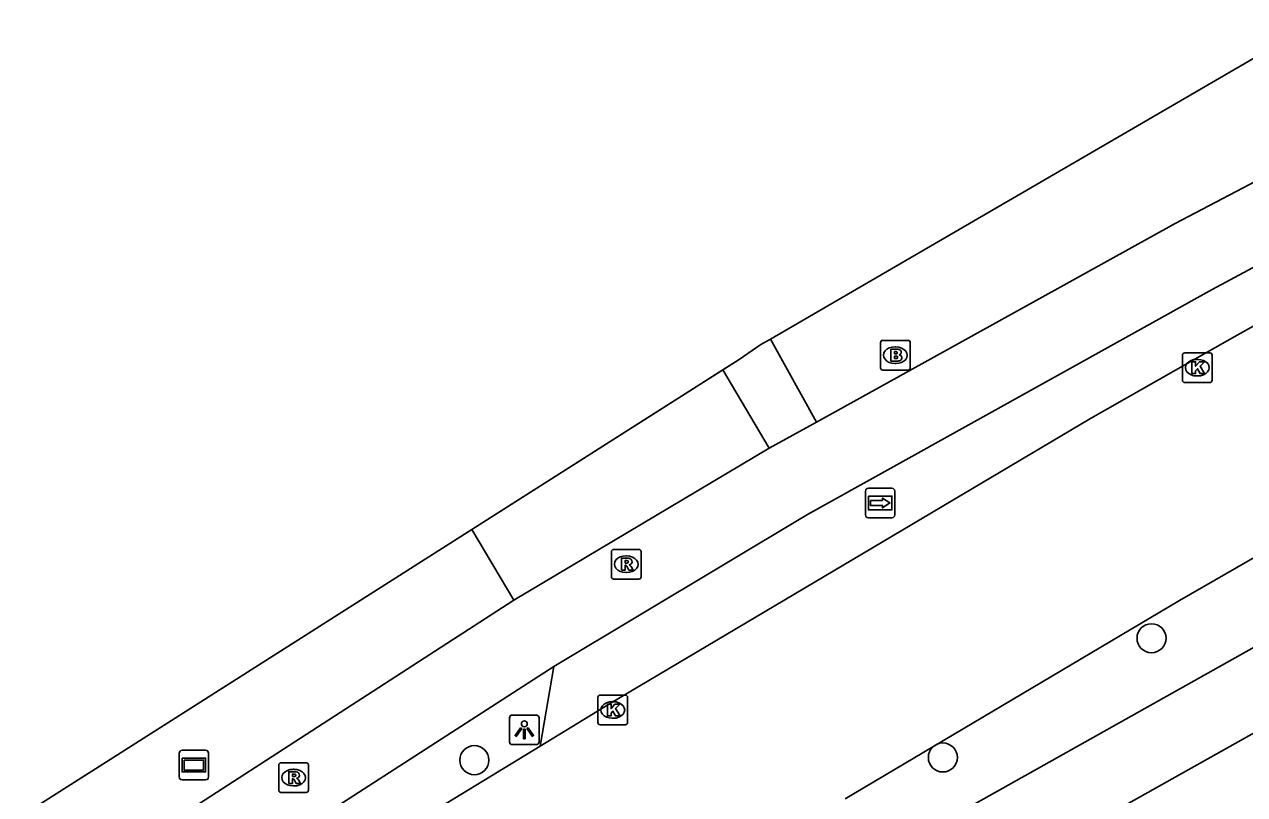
# Model space of a CAD drawing. Extents: x 156141 to 158132, y 385651 to 388399.
# Drawn here: x 157222.32 to 157263.41, y 387472.26 to 387498.21 of the extents above; entities that cross this region are included whole.
import ezdxf

# ---------------------------------------------------------------- set-up
doc = ezdxf.new("R2010")
doc.units = 0
for name, color, linetype in [('IMGEO_Berm_groen', 7, 'Continuous'), ('IMGEO_Boom', 7, 'Continuous'), ('IMGEO_Brandkraan', 7, 'Continuous'), ('IMGEO_Fietspad_gesloten', 7, 'Continuous'), ('IMGEO_Groenvoorziening', 7, 'Continuous'), ('IMGEO_Hek', 7, 'Continuous'), ('IMGEO_Kolk', 7, 'Continuous'), ('IMGEO_Lichtpunt', 7, 'Continuous'), ('IMGEO_Rijbaan_lokaal_gesloten', 7, 'Continuous'), ('IMGEO_Rijbaan_lokaal_open', 7, 'Continuous'), ('IMGEO_Rioolput', 7, 'Continuous'), ('IMGEO_Verklikker', 7, 'Continuous'), ('IMGEO_Wegwijzer', 7, 'Continuous')]:
    doc.layers.add(name, color=color, linetype=linetype)

msp = doc.modelspace()

# ---------------------------------------------------------------- linework, layer by layer
at = {"layer": 'IMGEO_Berm_groen'}
msp.add_lwpolyline([(157247.441, 387487.609), (157247.12, 387487.423), (157246.392, 387486.92), (157245.839, 387486.569)], dxfattribs=at)
at = {"layer": 'IMGEO_Boom'}
for centre in [(157260.279, 387477.531), (157253.251, 387473.516), (157237.473, 387473.425)]:
    msp.add_circle(centre, 0.489, dxfattribs=at)
at = {"layer": 'IMGEO_Brandkraan'}
for p, q in [((157251.227, 387487.565), (157252.079, 387487.565)), ((157251.152, 387486.639), (157251.152, 387487.491)), ((157251.64, 387487.345), (157251.665, 387487.345)), ((157252.153, 387487.491), (157252.153, 387486.639)), ((157251.663, 387486.785), (157251.638, 387486.785)), ((157252.079, 387486.565), (157251.227, 387486.565))]:
    msp.add_line(p, q, dxfattribs=at)
for points in [[(157251.227, 387487.565), (157252.079, 387487.565)], [(157251.152, 387486.639), (157251.152, 387487.491)], [(157251.5, 387487.265), (157251.5, 387486.865), (157251.713, 387486.865)], [(157251.731, 387487.265), (157251.5, 387487.265)], [(157251.679, 387487.184), (157251.625, 387487.184), (157251.625, 387487.108)], [(157251.625, 387487.108), (157251.678, 387487.108)], [(157252.153, 387487.491), (157252.153, 387486.639)], [(157251.687, 387487.032), (157251.625, 387487.032), (157251.625, 387486.951)], [(157251.625, 387486.951), (157251.687, 387486.951)], [(157252.079, 387486.565), (157251.227, 387486.565)]]:
    msp.add_lwpolyline(points, dxfattribs=at)
for centre, radius, start, end in [((157251.229, 387487.489), 0.0765, 91.552, 178.448), ((157251.229, 387487.489), 0.0765, 91.552, 178.448), ((157252.077, 387487.489), 0.0765, 1.552, 88.448), ((157252.077, 387487.489), 0.0765, 1.552, 88.448), ((157251.68, 387487.146), 0.0379, 267.8285, 90.9355), ((157251.735, 387487.12), 0.145, 59.4692, 91.5367), ((157251.76, 387487.167), 0.0922, 285.5137, 58.1501), ((157251.688, 387486.991), 0.0404, 269.8759, 90.5077), ((157251.719, 387487.116), 0.251, 268.6676, 293.5347), ((157251.765, 387486.975), 0.105, 301.3115, 78.989), ((157251.229, 387486.641), 0.0765, 181.552, 268.448), ((157251.229, 387486.641), 0.0765, 181.552, 268.448), ((157252.077, 387486.641), 0.0765, 271.552, 358.448), ((157252.077, 387486.641), 0.0765, 271.552, 358.448)]:
    msp.add_arc(centre, radius, start, end, dxfattribs=at)
for centre, major_axis, ratio, start_param, end_param in [((157251.639, 387487.065), (-0.387, 0.002), 0.722429, 4.712389, 7.853982), ((157251.664, 387487.065), (-0.39, 0.002), 0.717154, 1.570796, 4.712389)]:
    msp.add_ellipse(centre, major_axis=major_axis, ratio=ratio, start_param=start_param, end_param=end_param, dxfattribs=at)
at = {"layer": 'IMGEO_Fietspad_gesloten'}
for points in [[(157247.406, 387483.932), (157248.991, 387484.81)], [(157251.948, 387467.737), (157270.841, 387478.333), (157273.357, 387479.71), (157282.634, 387484.739)], [(157268.794, 387480.067), (157251.129, 387470.159)], [(157238.802, 387478.815), (157196.061, 387451.17), (157195.475, 387450.783)], [(157196.87, 387448.662), (157197.376, 387448.996), (157240.149, 387476.58)]]:
    msp.add_lwpolyline(points, dxfattribs=at)
at = {"layer": 'IMGEO_Groenvoorziening'}
msp.add_lwpolyline([(157193.499, 387453.775), (157201.584, 387459.272), (157202.194, 387458.821), (157237.383, 387481.192)], dxfattribs=at)
at = {"layer": 'IMGEO_Hek'}
msp.add_lwpolyline([(157246.392, 387486.92), (157202.194, 387458.821), (157201.584, 387459.272)], dxfattribs=at)
at = {"layer": 'IMGEO_Kolk'}
for p, q in [((157261.395, 387487.144), (157262.247, 387487.144)), ((157261.32, 387486.218), (157261.32, 387487.07)), ((157261.808, 387486.924), (157261.833, 387486.924)), ((157262.321, 387487.07), (157262.321, 387486.218)), ((157261.831, 387486.364), (157261.806, 387486.364)), ((157262.247, 387486.144), (157261.395, 387486.144)), ((157241.708, 387475.615), (157242.56, 387475.615)), ((157241.633, 387474.689), (157241.633, 387475.541)), ((157242.121, 387475.395), (157242.146, 387475.395)), ((157242.634, 387475.541), (157242.634, 387474.689)), ((157242.144, 387474.835), (157242.119, 387474.835)), ((157242.56, 387474.615), (157241.708, 387474.615))]:
    msp.add_line(p, q, dxfattribs=at)
for points in [[(157261.395, 387487.144), (157262.247, 387487.144)], [(157261.32, 387486.218), (157261.32, 387487.07)], [(157261.641, 387486.844), (157261.764, 387486.844), (157261.764, 387486.693), (157261.894, 387486.844), (157262.058, 387486.844), (157261.912, 387486.693), (157262.065, 387486.444), (157261.913, 387486.444), (157261.828, 387486.608), (157261.764, 387486.541), (157261.764, 387486.444), (157261.641, 387486.444), (157261.641, 387486.844)], [(157262.321, 387487.07), (157262.321, 387486.218)], [(157262.247, 387486.144), (157261.395, 387486.144)], [(157241.708, 387475.615), (157242.56, 387475.615)], [(157241.633, 387474.689), (157241.633, 387475.541)], [(157241.954, 387475.315), (157242.077, 387475.315), (157242.077, 387475.164), (157242.207, 387475.315), (157242.371, 387475.315), (157242.225, 387475.164), (157242.378, 387474.915), (157242.226, 387474.915), (157242.141, 387475.079), (157242.077, 387475.012), (157242.077, 387474.915), (157241.954, 387474.915), (157241.954, 387475.315)], [(157242.634, 387475.541), (157242.634, 387474.689)], [(157242.56, 387474.615), (157241.708, 387474.615)]]:
    msp.add_lwpolyline(points, dxfattribs=at)
for centre, start, end in [((157261.397, 387487.068), 91.552, 178.448), ((157261.397, 387487.068), 91.552, 178.448), ((157262.245, 387487.068), 1.552, 88.448), ((157262.245, 387487.068), 1.552, 88.448), ((157261.397, 387486.22), 181.552, 268.448), ((157261.397, 387486.22), 181.552, 268.448), ((157262.245, 387486.22), 271.552, 358.448), ((157262.245, 387486.22), 271.552, 358.448), ((157241.71, 387475.539), 91.552, 178.448), ((157241.71, 387475.539), 91.552, 178.448), ((157242.558, 387475.539), 1.552, 88.448), ((157242.558, 387475.539), 1.552, 88.448), ((157241.71, 387474.691), 181.552, 268.448), ((157241.71, 387474.691), 181.552, 268.448), ((157242.558, 387474.691), 271.552, 358.448), ((157242.558, 387474.691), 271.552, 358.448)]:
    msp.add_arc(centre, 0.0765, start, end, dxfattribs=at)
for centre, major_axis, ratio, start_param, end_param in [((157261.807, 387486.644), (-0.387, 0.002), 0.722429, 4.712389, 7.853982), ((157261.832, 387486.644), (-0.39, 0.002), 0.717154, 1.570796, 4.712389), ((157242.12, 387475.115), (-0.387, 0.002), 0.722429, 4.712389, 7.853982), ((157242.145, 387475.115), (-0.39, 0.002), 0.717154, 1.570796, 4.712389)]:
    msp.add_ellipse(centre, major_axis=major_axis, ratio=ratio, start_param=start_param, end_param=end_param, dxfattribs=at)
at = {"layer": 'IMGEO_Lichtpunt'}
for p, q in [((157238.657, 387474.85), (157238.657, 387474.043)), ((157238.657, 387474.85), (157238.657, 387474.043)), ((157239.559, 387474.945), (157238.751, 387474.945)), ((157239.559, 387474.945), (157238.751, 387474.945)), ((157239.653, 387474.043), (157239.653, 387474.85)), ((157239.653, 387474.043), (157239.653, 387474.85)), ((157238.751, 387473.949), (157239.559, 387473.949)), ((157238.751, 387473.949), (157239.559, 387473.949))]:
    msp.add_line(p, q, dxfattribs=at)
for points in [[(157239.031, 387474.514), (157239.07, 387474.486), (157238.882, 387474.224), (157238.844, 387474.251), (157239.031, 387474.514)], [(157239.133, 387474.466), (157239.18, 387474.466), (157239.18, 387474.144), (157239.133, 387474.144), (157239.133, 387474.466)], [(157239.243, 387474.486), (157239.281, 387474.513), (157239.468, 387474.251), (157239.429, 387474.223), (157239.243, 387474.486)]]:
    msp.add_lwpolyline(points, dxfattribs=at)
msp.add_circle((157239.156, 387474.648), 0.0994, dxfattribs=at)
for centre, start, end in [((157238.751, 387474.85), 90, 180), ((157238.751, 387474.85), 90, 180), ((157239.559, 387474.85), 0, 90), ((157239.559, 387474.85), 0, 90), ((157238.751, 387474.043), 180, 270), ((157238.751, 387474.043), 180, 270), ((157239.559, 387474.043), 270, 0), ((157239.559, 387474.043), 270, 360)]:
    msp.add_arc(centre, 0.0946, start, end, dxfattribs=at)
at = {"layer": 'IMGEO_Rijbaan_lokaal_gesloten'}
for points in [[(157269.445, 387491.254), (157265.594, 387489.097), (157263.166, 387487.744), (157261.659, 387486.887), (157258.228, 387484.932), (157251.548, 387480.969), (157242.023, 387475.318), (157239.684, 387473.892)], [(157249.957, 387472.127), (157261.217, 387478.804), (157267.46, 387482.399)], [(157239.684, 387473.892), (157235.116, 387471.107), (157229.266, 387467.349), (157215.855, 387458.646), (157199.789, 387448.095)]]:
    msp.add_lwpolyline(points, dxfattribs=at)
at = {"layer": 'IMGEO_Rijbaan_lokaal_open'}
for points in [[(157265.679, 387498.206), (157247.441, 387487.609)], [(157248.991, 387484.81), (157261.078, 387491.499), (157263.575, 387492.818), (157267.453, 387494.912)], [(157240.149, 387476.58), (157248.695, 387481.704), (157262.316, 387489.278), (157264.751, 387490.578), (157268.649, 387492.699)], [(157248.991, 387484.81), (157247.441, 387487.609)], [(157237.383, 387481.192), (157245.839, 387486.569)], [(157245.839, 387486.569), (157247.406, 387483.932)], [(157247.406, 387483.932), (157238.802, 387478.815)], [(157237.383, 387481.192), (157238.802, 387478.815)], [(157239.684, 387473.892), (157240.149, 387476.58)]]:
    msp.add_lwpolyline(points, dxfattribs=at)
at = {"layer": 'IMGEO_Rioolput'}
for p, q in [((157242.162, 387480.525), (157243.014, 387480.525)), ((157242.087, 387479.599), (157242.087, 387480.451)), ((157242.575, 387480.305), (157242.6, 387480.305)), ((157243.088, 387480.451), (157243.088, 387479.599)), ((157242.598, 387479.745), (157242.573, 387479.745)), ((157243.014, 387479.525), (157242.162, 387479.525)), ((157230.884, 387472.41), (157230.884, 387473.262)), ((157230.959, 387473.336), (157231.811, 387473.336)), ((157231.372, 387473.116), (157231.397, 387473.116)), ((157231.885, 387473.262), (157231.885, 387472.41)), ((157231.811, 387472.336), (157230.959, 387472.336)), ((157231.395, 387472.556), (157231.37, 387472.556))]:
    msp.add_line(p, q, dxfattribs=at)
for points in [[(157242.162, 387480.525), (157243.014, 387480.525)], [(157242.087, 387479.599), (157242.087, 387480.451)], [(157242.676, 387480.223), (157242.424, 387480.225), (157242.424, 387479.825)], [(157242.602, 387480.144), (157242.548, 387480.144), (157242.548, 387480.063)], [(157243.088, 387480.451), (157243.088, 387479.599)], [(157242.424, 387479.825), (157242.548, 387479.825), (157242.548, 387479.987), (157242.559, 387479.987)], [(157242.548, 387480.063), (157242.6, 387480.063)], [(157242.606, 387479.958), (157242.677, 387479.825), (157242.817, 387479.825), (157242.752, 387479.951)], [(157243.014, 387479.525), (157242.162, 387479.525)], [(157230.884, 387472.41), (157230.884, 387473.262)], [(157230.959, 387473.336), (157231.811, 387473.336)], [(157231.885, 387473.262), (157231.885, 387472.41)], [(157231.473, 387473.034), (157231.221, 387473.036), (157231.221, 387472.636)], [(157231.221, 387472.636), (157231.345, 387472.636), (157231.345, 387472.798), (157231.356, 387472.798)], [(157231.399, 387472.955), (157231.345, 387472.955), (157231.345, 387472.874)], [(157231.345, 387472.874), (157231.397, 387472.874)], [(157231.403, 387472.769), (157231.474, 387472.636), (157231.614, 387472.636), (157231.549, 387472.762)], [(157231.811, 387472.336), (157230.959, 387472.336)]]:
    msp.add_lwpolyline(points, dxfattribs=at)
for centre, radius, start, end in [((157242.164, 387480.449), 0.0765, 91.552, 178.448), ((157242.164, 387480.449), 0.0765, 91.552, 178.448), ((157243.012, 387480.449), 0.0765, 1.552, 88.448), ((157243.012, 387480.449), 0.0765, 1.552, 88.448), ((157242.608, 387480.048), 0.0964, 77.0061, 93.1865), ((157242.622, 387480.105), 0.0378, 276.6634, 79.6772), ((157242.675, 387480.113), 0.109, 350.3612, 89.416), ((157242.558, 387479.934), 0.0533, 26.0293, 88.6989), ((157242.584, 387480.252), 0.19, 274.7715, 282.9687), ((157242.673, 387480.113), 0.112, 277.5842, 350.9817), ((157242.657, 387479.898), 0.108, 29.5134, 73.7905), ((157242.164, 387479.601), 0.0765, 181.552, 268.448), ((157242.164, 387479.601), 0.0765, 181.552, 268.448), ((157243.012, 387479.601), 0.0765, 271.552, 358.448), ((157243.012, 387479.601), 0.0765, 271.552, 358.448), ((157230.961, 387473.26), 0.0765, 91.552, 178.448), ((157230.961, 387473.26), 0.0765, 91.552, 178.448), ((157231.809, 387473.26), 0.0765, 1.552, 88.448), ((157231.809, 387473.26), 0.0765, 1.552, 88.448), ((157231.355, 387472.745), 0.0533, 26.0293, 88.6989), ((157231.381, 387473.063), 0.19, 274.7715, 282.9687), ((157231.405, 387472.859), 0.0964, 77.0061, 93.1865), ((157231.419, 387472.916), 0.0378, 276.6634, 79.6772), ((157231.472, 387472.924), 0.109, 350.3612, 89.416), ((157231.47, 387472.924), 0.112, 277.5842, 350.9817), ((157231.454, 387472.709), 0.108, 29.5134, 73.7905), ((157230.961, 387472.412), 0.0765, 181.552, 268.448), ((157230.961, 387472.412), 0.0765, 181.552, 268.448), ((157231.809, 387472.412), 0.0765, 271.552, 358.448), ((157231.809, 387472.412), 0.0765, 271.552, 358.448)]:
    msp.add_arc(centre, radius, start, end, dxfattribs=at)
for centre, major_axis, ratio, start_param, end_param in [((157242.574, 387480.025), (-0.387, 0.002), 0.722429, 4.712389, 7.853982), ((157242.599, 387480.025), (-0.39, 0.002), 0.717154, 1.570796, 4.712389), ((157231.371, 387472.836), (-0.387, 0.002), 0.722429, 4.712389, 7.853982), ((157231.396, 387472.836), (-0.39, 0.002), 0.717154, 1.570796, 4.712389)]:
    msp.add_ellipse(centre, major_axis=major_axis, ratio=ratio, start_param=start_param, end_param=end_param, dxfattribs=at)
at = {"layer": 'IMGEO_Verklikker'}
for p, q in [((157227.531, 387472.86), (157227.531, 387473.66)), ((157227.531, 387473.66), (157227.531, 387472.86)), ((157227.631, 387473.76), (157228.421, 387473.76)), ((157228.421, 387473.76), (157227.631, 387473.76)), ((157228.521, 387473.66), (157228.521, 387472.86)), ((157228.521, 387472.86), (157228.521, 387473.66)), ((157228.421, 387472.76), (157227.631, 387472.76)), ((157227.631, 387472.76), (157228.421, 387472.76))]:
    msp.add_line(p, q, dxfattribs=at)
for points in [[(157227.632, 387473.492), (157228.42, 387473.492), (157228.42, 387473.028), (157227.632, 387473.028), (157227.632, 387473.492)], [(157227.697, 387473.427), (157227.697, 387473.093), (157228.355, 387473.093), (157228.355, 387473.427), (157227.697, 387473.427)]]:
    msp.add_lwpolyline(points, dxfattribs=at)
for centre, start, end in [((157227.631, 387473.66), 90, 180), ((157227.631, 387473.66), 90, 180), ((157228.421, 387473.66), 0, 90), ((157228.421, 387473.66), 360, 90), ((157227.631, 387472.86), 180, 270), ((157227.631, 387472.86), 180, 270), ((157228.421, 387472.86), 270, 0), ((157228.421, 387472.86), 270, 0)]:
    msp.add_arc(centre, 0.1, start, end, dxfattribs=at)
at = {"layer": 'IMGEO_Wegwijzer'}
for p, q in [((157250.744, 387482.587), (157251.534, 387482.587)), ((157251.534, 387482.587), (157250.744, 387482.587)), ((157250.644, 387481.687), (157250.644, 387482.487)), ((157250.644, 387482.487), (157250.644, 387481.687)), ((157251.634, 387482.487), (157251.634, 387481.687)), ((157251.634, 387481.687), (157251.634, 387482.487)), ((157251.534, 387481.587), (157250.744, 387481.587)), ((157250.744, 387481.587), (157251.534, 387481.587))]:
    msp.add_line(p, q, dxfattribs=at)
for points in [[(157250.745, 387482.319), (157251.533, 387482.319), (157251.533, 387481.855), (157250.745, 387481.855), (157250.745, 387482.319)], [(157250.81, 387482.171), (157250.81, 387482.087), (157250.81, 387482.003), (157251.221, 387482.003), (157251.221, 387481.92), (157251.468, 387482.087), (157251.221, 387482.254), (157251.221, 387482.171), (157250.81, 387482.171)]]:
    msp.add_lwpolyline(points, dxfattribs=at)
for centre, start, end in [((157250.744, 387482.487), 90, 180), ((157250.744, 387482.487), 90, 180), ((157251.534, 387482.487), 0, 90), ((157251.534, 387482.487), 360, 90), ((157250.744, 387481.687), 180, 270), ((157250.744, 387481.687), 180, 270), ((157251.534, 387481.687), 270, 0), ((157251.534, 387481.687), 270, 0)]:
    msp.add_arc(centre, 0.1, start, end, dxfattribs=at)

doc.saveas('drawing.dxf')
